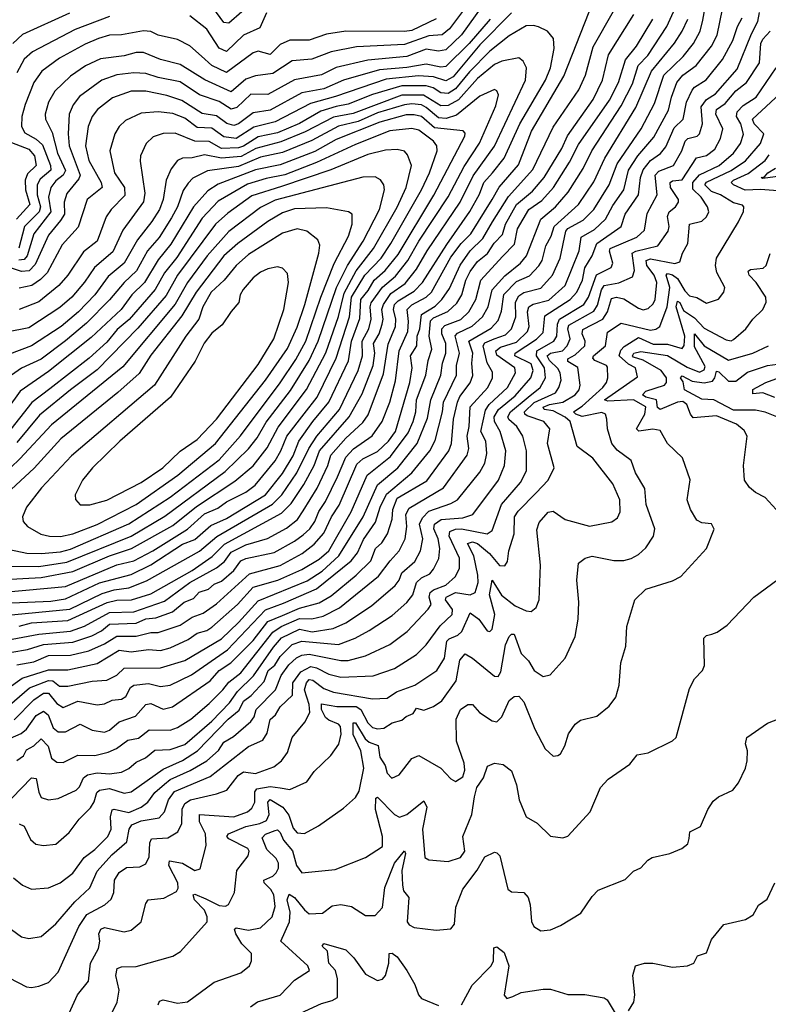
# Model space of a CAD drawing. Extents: x 1246230 to 1426786, y 660032 to 763141.
# Tile 356 of 566: x 1377787 to 1380858, y 665207 to 669242. Entities that reach past the tile are written whole.
import ezdxf

# ---------------------------------------------------------------- set-up
doc = ezdxf.new("R2010")
doc.units = 0

msp = doc.modelspace()

# ---------------------------------------------------------------- linework, layer by layer
at = {"layer": '0CON10XD'}
for points in [[(1379767.9, 669415), (1379599.6, 669180.4), (1379535, 669118.6), (1379505, 669113), (1379455, 669121), (1379375, 669092.2), (1379215, 669076.2), (1379085, 669046.1), (1379025, 669016.8), (1378915, 668996.2), (1378805, 668935.2), (1378735, 668936.5), (1378677.4, 668882.6), (1378655, 668876.3), (1378605, 668907.1), (1378525, 668934.5), (1378445, 668987.2), (1378355.1, 669005.1), (1378305, 669021.9), (1378255, 669024.8), (1378185, 669015.9), (1378124.6, 668995), (1378032.1, 668927.9), (1378006.6, 668893.4), (1377990.5, 668855), (1377985.5, 668775), (1377990.6, 668725), (1378035.2, 668605), (1378029.7, 668590.3), (1377980.2, 668529.8), (1377970, 668495), (1377971, 668445), (1377955, 668419.3), (1377905, 668359.2), (1377851.2, 668238.8), (1377826.4, 668213.6), (1377795, 668210.1), (1377685, 668245.2)], [(1378698.8, 669275), (1378645, 669227.8), (1378625, 669230.3), (1378545, 669340.3)], [(1377755, 666051.2), (1377835, 666135.3), (1377855, 666132.5), (1377865.7, 666075.7), (1377875.6, 666055), (1377904.6, 666044.6), (1377945, 666050.3), (1378018.8, 666085), (1378031.9, 666098.1), (1378049.3, 666135), (1378065, 666147.2), (1378105, 666155.2), (1378155, 666151.7), (1378205, 666158.8), (1378235, 666172.7), (1378265, 666199.4), (1378303.2, 666216.8), (1378341.7, 666248.3), (1378405, 666250.8), (1378465, 666271.6), (1378575, 666367.4), (1378647.2, 666442.8), (1378680.9, 666489.1), (1378746.7, 666553.3), (1378828.9, 666671.1), (1378861.6, 666708.4), (1378935, 666744), (1378986.7, 666733.3), (1379072.3, 666747.7), (1379125, 666770.4), (1379229.8, 666840.2), (1379327.1, 666922.9), (1379343.5, 666945), (1379355, 666975.8), (1379407.8, 667022.2), (1379430.8, 667065), (1379441.4, 667115), (1379426.9, 667175), (1379438.9, 667201.1), (1379465, 667228.6), (1379555, 667258.8), (1379582.8, 667275), (1379675, 667387.7), (1379694.8, 667425), (1379703, 667465), (1379699, 667515), (1379679.3, 667555), (1379698.2, 667641.8), (1379713.1, 667665), (1379787.9, 667735), (1379821.3, 667795), (1379818.1, 667815), (1379745, 667867.9), (1379740.9, 667885), (1379759.9, 667899.9), (1379825, 667920.9), (1379870.5, 667965), (1379876.9, 667985), (1379870.5, 668045), (1379875.2, 668065), (1379893.5, 668076.5), (1379957, 668093), (1380025, 668153.2), (1380081.4, 668295), (1380089.6, 668350.4), (1380145, 668383.1), (1380190.2, 668425), (1380219.7, 668480.3), (1380264.9, 668545.1), (1380284.9, 668625.1), (1380323.3, 668685), (1380388.5, 668761.5), (1380448.8, 668871.2), (1380460.3, 668925), (1380482.8, 668985), (1380507.7, 669015), (1380562.2, 669055), (1380625, 669133.5), (1380648.8, 669178.8), (1380670.2, 669285)], [(1377775, 666206.4), (1377803.1, 666225), (1377815, 666250), (1377845, 666265.8), (1377875, 666295.3), (1377903.8, 666265), (1377917.5, 666215), (1377939.5, 666199.5), (1377965, 666197.7), (1378025, 666228.2), (1378095, 666226.4), (1378150.2, 666239.8), (1378184.4, 666255.6), (1378230.8, 666289.2), (1378275, 666298), (1378318.8, 666331.2), (1378405, 666330.9), (1378435, 666340.7), (1378489.3, 666375), (1378565, 666440.3), (1378621, 666495), (1378645, 666526.9), (1378694.2, 666565.8), (1378825, 666731.9), (1378860, 666755), (1378935, 666787.9), (1378985, 666786.3), (1379032.1, 666797.9), (1379098.3, 666831.7), (1379259.1, 666960.9), (1379306.2, 667025), (1379344.3, 667065), (1379368.9, 667115), (1379375.7, 667165), (1379371.5, 667215), (1379385, 667240.6), (1379526.1, 667323.9), (1379622.3, 667457.7), (1379630, 667485), (1379622.1, 667535), (1379630.4, 667575), (1379634.8, 667655), (1379707.7, 667735), (1379726.6, 667775), (1379727.1, 667797.1), (1379705, 667836.2), (1379687.6, 667905), (1379695, 667918), (1379733.8, 667933.8), (1379779.5, 667950.5), (1379804.8, 667975), (1379821.7, 668025), (1379820.6, 668085), (1379835, 668110), (1379855, 668123.6), (1379925, 668142.4), (1379973.1, 668195), (1380003.5, 668265), (1380026.8, 668375), (1380035, 668386.1), (1380099.1, 668420.9), (1380141.7, 668465), (1380204.5, 668565), (1380238.4, 668651.6), (1380336.6, 668795), (1380391.7, 668898.3), (1380429.5, 669015), (1380508.9, 669091.1), (1380551.6, 669145), (1380578, 669195), (1380589, 669241), (1380597, 669285)], [(1379608, 669282), (1379549.8, 669205), (1379520, 669180), (1379465, 669175.9), (1379365, 669140.1), (1379168.9, 669131.1), (1379065, 669111.3), (1378985, 669080), (1378905, 669073.5), (1378825, 669021.6), (1378755, 669012.6), (1378715, 668999.2), (1378655, 668946.4), (1378546.1, 668996.1), (1378445, 669059.4), (1378365, 669079.6), (1378295, 669108), (1378265, 669107.8), (1378215, 669094.4), (1378118.6, 669081.4), (1378057.2, 669052.8), (1377995, 669010.3), (1377930.8, 668949.2), (1377905.3, 668905), (1377891.1, 668855), (1377893.2, 668835), (1377920.6, 668780.6), (1377941.7, 668695), (1377975.5, 668624.5), (1377965, 668605.6), (1377935, 668582.6), (1377914.2, 668555), (1377905.1, 668515), (1377915.2, 668454.8), (1377845.7, 668365), (1377818.4, 668275), (1377805, 668259.7), (1377783.2, 668256.8)], [(1377715, 666282.5), (1377793.7, 666316.3), (1377814.4, 666335), (1377855, 666390.2), (1377885, 666408.3), (1377903.7, 666393.7), (1377925, 666340.3), (1377945, 666323.8), (1377975, 666323.7), (1378035, 666355.3), (1378085, 666330), (1378135, 666322.8), (1378155, 666329.7), (1378195, 666364.3), (1378262.3, 666387.7), (1378305, 666436.2), (1378325, 666440), (1378375, 666417), (1378414.2, 666425.8), (1378567.9, 666532.1), (1378604.8, 666575), (1378653.3, 666606.7), (1378745, 666697.5), (1378805, 666775.7), (1378865, 666799.8), (1378935, 666829.9), (1379015, 666852.7), (1379065, 666881.6), (1379168, 666965), (1379228.1, 667025), (1379247.1, 667075), (1379272, 667098), (1379296, 667135), (1379315.2, 667195), (1379318, 667235), (1379335, 667280.7), (1379457.4, 667352.6), (1379547.6, 667475), (1379558.8, 667505), (1379566.6, 667605), (1379583.1, 667675), (1379592.7, 667697.3), (1379635.6, 667754.4), (1379645.4, 667784.6), (1379641.2, 667835), (1379645.6, 667875), (1379629, 667925), (1379721.4, 667978.6), (1379750.1, 668009.9), (1379762.8, 668047.2), (1379773.5, 668116.5), (1379825, 668169), (1379877.7, 668192.3), (1379917, 668233), (1379929.7, 668255), (1379945.2, 668315), (1379967.4, 668355), (1379978.9, 668395), (1380078.8, 668485), (1380142.5, 668577.5), (1380187.2, 668675), (1380315, 668882.2), (1380379.2, 669030.8), (1380473.5, 669146.5), (1380505.2, 669195), (1380527.4, 669245)], [(1377735, 666498.4), (1377796.9, 666543.1), (1377905, 666577.6), (1377985, 666578.3), (1378105, 666603.4), (1378195, 666658.5), (1378245, 666651), (1378315, 666660.7), (1378365, 666657.5), (1378405, 666667.6), (1378478.5, 666701.5), (1378515, 666727.9), (1378555, 666739.1), (1378575, 666752), (1378680, 666845), (1378745, 666915.9), (1378846.1, 666945), (1378945, 666988.4), (1379015, 667031.2), (1379055, 667065.7), (1379146.8, 667225), (1379212.3, 667375), (1379308.5, 667451.5), (1379381.3, 667548.7), (1379401.2, 667595), (1379411.4, 667635), (1379414.3, 667685), (1379453.1, 667785), (1379462.8, 667845), (1379478.3, 667891.7), (1379467.4, 667945), (1379472.3, 668007.7), (1379485, 668020.8), (1379544, 668046), (1379579.7, 668080.3), (1379601.2, 668115), (1379617.7, 668175), (1379635, 668210.7), (1379665, 668251.6), (1379705.6, 668284.4), (1379734, 668326), (1379767.4, 668362.6), (1379779.6, 668405), (1379824.4, 668485.6), (1379890.3, 668539.7), (1379938.3, 668595), (1380011, 668715), (1380033.8, 668766.2), (1380139, 668915), (1380177.2, 668995), (1380202, 669098), (1380306.9, 669263.1)], [(1377745, 666433.1), (1377826.8, 666503.2), (1377905, 666534.2), (1377922.5, 666532.5), (1377950.2, 666510.2), (1377985, 666510.2), (1378085, 666531.6), (1378145, 666535.7), (1378185, 666556), (1378215, 666584.7), (1378365, 666586.2), (1378465, 666616), (1378614.7, 666705.3), (1378685, 666771), (1378765, 666861.1), (1378967, 666943), (1379027.5, 666982.5), (1379096.5, 667045), (1379195.4, 667205), (1379254.5, 667335.5), (1379338.9, 667405), (1379418.2, 667505), (1379460.2, 667609.8), (1379473.6, 667685), (1379514.2, 667785), (1379521.3, 667835), (1379534.6, 667875), (1379535.6, 667915), (1379519, 667955), (1379518.8, 667975), (1379531.5, 667988.5), (1379596.5, 668013.5), (1379629.8, 668045), (1379658.7, 668095), (1379679, 668175), (1379767.9, 668272.1), (1379817.1, 668322.9), (1379828.8, 668385), (1379875, 668464.3), (1379928.5, 668501.5), (1379977, 668555), (1380042.2, 668657.8), (1380079.3, 668730.7), (1380207, 668913), (1380243.6, 668985), (1380272.2, 669077.8), (1380316.7, 669133.3), (1380384.8, 669245)], [(1377755, 666650.3), (1377819.1, 666660.9), (1377885, 666681.2), (1378005, 666691.4), (1378083.5, 666716.5), (1378123, 666737), (1378155, 666764.5), (1378265, 666769), (1378305, 666786.3), (1378345, 666791.3), (1378414.4, 666815.6), (1378461.4, 666855), (1378499.5, 666870.5), (1378523.5, 666896.5), (1378561.7, 666908.3), (1378585, 666928.5), (1378615, 666940.7), (1378665.5, 666984.5), (1378694.9, 667025.1), (1378715, 667034.2), (1378831.3, 667058.7), (1378915, 667104.4), (1378949.5, 667130.5), (1378976.8, 667155), (1378997.9, 667185), (1379013.7, 667226.3), (1379042, 667268), (1379091.3, 667368.7), (1379125, 667450), (1379156.8, 667483.2), (1379233.2, 667536.8), (1379274.4, 667595.6), (1379304.8, 667675), (1379328, 667762), (1379344.2, 667885.8), (1379379.2, 667965), (1379382.4, 668005), (1379376.8, 668055), (1379396.3, 668073.7), (1379455, 668104.5), (1379476.2, 668125), (1379555, 668268.5), (1379597.6, 668325), (1379637.1, 668365), (1379725.1, 668504.9), (1379753.5, 668556.5), (1379833.1, 668646.9), (1379887.2, 668785), (1380019, 669011), (1380123.6, 669275)], [(1377991, 669269), (1377798.2, 669181.8), (1377758.4, 669145)], [(1377765, 666373.1), (1377845, 666454.1), (1377885, 666481.6), (1377905, 666481.9), (1377939, 666439), (1377965, 666423.2), (1378025, 666448.7), (1378105, 666434.2), (1378135, 666438.3), (1378166.3, 666453.7), (1378205, 666457.1), (1378222, 666468), (1378242.3, 666505), (1378255, 666514.8), (1378315, 666522), (1378365, 666509.1), (1378405, 666514.7), (1378492.3, 666557.7), (1378639.7, 666660.3), (1378795, 666822.9), (1378869.1, 666850.9), (1379005, 666910.1), (1379146.7, 667025), (1379173.2, 667056.8), (1379197.6, 667112.4), (1379246.7, 667183.3), (1379265.8, 667245), (1379291.9, 667298.1), (1379396.1, 667385), (1379469.8, 667475), (1379492, 667518), (1379521.1, 667635), (1379524.9, 667675.1), (1379579.2, 667785), (1379579.2, 667825), (1379591.1, 667875), (1379573.4, 667946.6), (1379582.6, 667957.4), (1379643.6, 667986.4), (1379685.9, 668024.1), (1379709.1, 668065), (1379724.9, 668135), (1379777, 668193), (1379841.6, 668245), (1379865.4, 668274.6), (1379924.9, 668425.1), (1379985, 668474.8), (1380036.4, 668535), (1380097.9, 668632.1), (1380133.4, 668705), (1380255, 668889.2), (1380300.4, 668979.6), (1380323.7, 669055), (1380364.4, 669095), (1380442.2, 669215), (1380468.6, 669275)], [(1377775, 666598), (1377845, 666611), (1377905, 666636.9), (1377995, 666638), (1378070.9, 666655), (1378135, 666683.8), (1378185, 666715.7), (1378264.6, 666715.4), (1378325, 666730.3), (1378355, 666730.5), (1378445, 666761.3), (1378495, 666794), (1378539.8, 666810.2), (1378595, 666848.4), (1378729.4, 666970.6), (1378855, 667005.5), (1378946.2, 667055), (1378995, 667092.4), (1379035, 667138.3), (1379065.8, 667204.2), (1379097.2, 667252.8), (1379169.5, 667420.5), (1379195, 667442.1), (1379255, 667472.3), (1379300.2, 667515), (1379328.1, 667555), (1379386.9, 667755), (1379397.7, 667815), (1379390.3, 667865), (1379416.5, 667905), (1379417, 667945), (1379428.5, 667975), (1379435.3, 668034.7), (1379491.6, 668068.4), (1379519, 668095), (1379549.7, 668140.3), (1379594.2, 668235.8), (1379634.4, 668295.6), (1379686.7, 668345), (1379726.3, 668413.7), (1379792, 668518), (1379892, 668628), (1379975, 668802.5), (1380080.2, 668955), (1380108.1, 669015), (1380139.1, 669130.9), (1380222.9, 669277.1)], [(1378155, 669255.2), (1378015, 669202.6), (1377839.9, 669110.1), (1377805, 669080.3), (1377775.1, 669024.9)], [(1379495, 669245.3), (1379395, 669198.1), (1379365, 669193.7), (1379125, 669195.5), (1379045, 669183.5), (1378975, 669158.5), (1378895, 669158), (1378855, 669140.8), (1378815, 669100), (1378765, 669113.2), (1378745, 669106.8), (1378635, 669026.3), (1378575, 669054.4), (1378532.5, 669092.5), (1378485, 669135.3), (1378435, 669161.2), (1378355, 669179.3), (1378324.4, 669194.4), (1378295, 669197.4), (1378205, 669181), (1378155, 669179.1), (1378110.5, 669165), (1378055, 669141.7), (1377950.8, 669085), (1377878.2, 669031.8), (1377845.2, 668984.8), (1377808.9, 668895), (1377795.6, 668845), (1377794.8, 668805), (1377808.2, 668778.2), (1377855, 668753.3), (1377880, 668730), (1377913.5, 668645), (1377914.6, 668625.4), (1377871.3, 668588.7), (1377858.4, 668565), (1377859.2, 668525), (1377872.5, 668475), (1377866.7, 668455), (1377807, 668395), (1377784.2, 668305.8)], [(1379805, 669271), (1379675, 669139.1), (1379565, 669008.9), (1379535, 668992.2), (1379485, 669008.5), (1379422.9, 669012.9), (1379291, 668999), (1379082.5, 668927.5), (1378980.4, 668899.6), (1378835, 668823.1), (1378747.6, 668802.4), (1378675, 668754.9), (1378625, 668762.4), (1378575, 668797.9), (1378515, 668800.2), (1378465, 668838.4), (1378415, 668857.3), (1378355, 668865.2), (1378285, 668859.7), (1378221.3, 668828.7), (1378195.3, 668804.7), (1378177.5, 668775), (1378156.5, 668705), (1378176.4, 668615), (1378216.8, 668555), (1378218.5, 668521.5), (1378162.5, 668465), (1378141.2, 668435), (1378105.1, 668334.9), (1378048.8, 668291.2), (1377984.8, 668195), (1377947.6, 668152.4), (1377865, 668086), (1377785, 668054.3)], [(1379717, 669245), (1379630.9, 669145), (1379535, 669050.3), (1379515, 669047.8), (1379455, 669060.4), (1379375, 669046.5), (1379262.8, 669037.2), (1379115, 668995.1), (1379035, 668959.3), (1378945, 668942.4), (1378815, 668872.2), (1378745, 668861.2), (1378685, 668815.8), (1378665, 668809.1), (1378636.8, 668816.8), (1378595, 668848.6), (1378535, 668857.7), (1378451.6, 668911.6), (1378391.3, 668931.3), (1378305, 668949.8), (1378245, 668949.2), (1378167.5, 668922.5), (1378106, 668875), (1378084.7, 668845), (1378068.1, 668805), (1378057.1, 668725), (1378071.3, 668665), (1378121.7, 668575), (1378124.8, 668555.2), (1378063.6, 668505), (1378027.6, 668392.4), (1377960.9, 668319.1), (1377899.2, 668205), (1377873, 668177), (1377836.7, 668153.3), (1377785, 668142.3)], [(1377835, 665679.1), (1377905, 665683.6), (1377952.9, 665705), (1378005, 665743.8), (1378051.7, 665808.3), (1378095, 665841.3), (1378149.3, 665895), (1378162.1, 665925), (1378160, 665975), (1378166.4, 666003.6), (1378175, 666006.9), (1378235, 665992.8), (1378285.8, 666015), (1378312.2, 666035), (1378341.7, 666075), (1378380.5, 666109.5), (1378405, 666127.6), (1378486.5, 666165), (1378554.9, 666205.1), (1378602.8, 666247.2), (1378625, 666280.9), (1378663.6, 666305), (1378734.6, 666365.4), (1378749, 666385), (1378757.1, 666415), (1378836.7, 666495), (1378859.5, 666555), (1378891.6, 666598.4), (1378923, 666627), (1378945, 666638), (1378975, 666641.6), (1379103.9, 666616.1), (1379135, 666616.5), (1379205, 666635.2), (1379305, 666681.2), (1379376.6, 666735), (1379463.3, 666826.7), (1379474.7, 666845), (1379466.7, 666875), (1379470.2, 666895), (1379484.1, 666905.9), (1379535.8, 666925), (1379575, 666960.4), (1379591.1, 666995), (1379591, 667035), (1379548.8, 667125), (1379551.6, 667145), (1379575, 667154.1), (1379600, 667155), (1379705, 667134.8), (1379725, 667148.2), (1379763.3, 667255), (1379841.6, 667345), (1379866.7, 667393.3), (1379866.5, 667475), (1379851.4, 667535), (1379825.8, 667575), (1379793.3, 667603.3), (1379789.6, 667615), (1379800.7, 667635), (1379872.3, 667695), (1379921.8, 667735), (1379944.6, 667775), (1379939.9, 667815), (1379907.6, 667865), (1379907.9, 667885), (1379978.4, 667925), (1379990.3, 667945), (1379993.7, 667995), (1380001.3, 668015), (1380101, 668075), (1380119.7, 668105), (1380153.2, 668196.8), (1380213.8, 668226.2), (1380220.7, 668245), (1380206.9, 668293.1), (1380209, 668305), (1380318.4, 668351.6), (1380349.6, 668380.4), (1380361.5, 668448.5), (1380402.3, 668525), (1380393.3, 668605), (1380409, 668621), (1380469.5, 668645), (1380503.1, 668705), (1380516.4, 668745), (1380527.9, 668755), (1380565.5, 668764.5), (1380575.9, 668774.1), (1380587.5, 668815), (1380583, 668885), (1380604.7, 668915.3), (1380641.2, 668938.8), (1380730.8, 669039.2), (1380788.9, 669185), (1380815, 669235.6), (1380821.4, 669271.4)], [(1377885, 665857.1), (1377935, 665863.5), (1377989.5, 665910.5), (1378030.9, 665965), (1378078.2, 666011.8), (1378093.1, 666036.9), (1378104, 666075), (1378114.9, 666085.1), (1378155, 666090.9), (1378215, 666072.2), (1378245, 666078), (1378375, 666170.7), (1378455, 666205.5), (1378516, 666245), (1378642, 666375), (1378687.6, 666412.4), (1378705, 666449), (1378737.1, 666472.9), (1378790.6, 666529.4), (1378806.2, 666575), (1378833.1, 666596.9), (1378855, 666632.3), (1378905, 666681.8), (1378945, 666694.9), (1379095, 666682.1), (1379163.2, 666706.8), (1379221.3, 666738.7), (1379315, 666799.7), (1379375, 666853.5), (1379399.8, 666885), (1379414.3, 666935.7), (1379435, 666954.3), (1379468.9, 666971.1), (1379485, 666990.4), (1379505.9, 667034.1), (1379510.2, 667075), (1379503, 667115), (1379486.2, 667155), (1379488.7, 667175), (1379516, 667194), (1379605, 667200.3), (1379645.5, 667214.5), (1379751.3, 667355), (1379776.1, 667415), (1379781.5, 667475), (1379758.6, 667555), (1379734.2, 667595), (1379733.1, 667615), (1379751.7, 667645), (1379819.1, 667700.9), (1379884.1, 667775), (1379893.9, 667805), (1379885, 667832), (1379817.7, 667865), (1379819.6, 667875), (1379907.4, 667932.6), (1379935, 667960.5), (1379941.2, 668028.8), (1380045, 668095.5), (1380072.7, 668125), (1380095.1, 668174.9), (1380105.9, 668225), (1380134.8, 668275), (1380154.2, 668325), (1380254.9, 668395.1), (1380270.8, 668445), (1380325.2, 668525), (1380333.6, 668595), (1380345, 668627.1), (1380374.8, 668665), (1380416.2, 668693.8), (1380438.2, 668721.8), (1380471.1, 668798.9), (1380508.1, 668835), (1380523, 668905), (1380546, 668954), (1380555, 668965.8), (1380603.4, 668996.6), (1380670.1, 669079.9), (1380712.2, 669157.8), (1380731.2, 669215), (1380750.3, 669249.7)], [(1378799.2, 669270.8), (1378771.5, 669208.5), (1378705, 669179), (1378635, 669112.6), (1378605, 669125.8), (1378555, 669204), (1378485, 669258.8)], [(1377735, 666698.8), (1377865.9, 666724.1), (1377995, 666735.8), (1378053.5, 666756.5), (1378155, 666812.8), (1378255, 666815.1), (1378381.1, 666858.9), (1378485, 666936.1), (1378594.5, 666995.5), (1378627.8, 667022.2), (1378655, 667059.9), (1378715, 667090.1), (1378803.9, 667116.1), (1378881.5, 667158.5), (1378926, 667194), (1378950.5, 667229.5), (1379007.2, 667322.8), (1379051.5, 667415), (1379062.8, 667457.2), (1379125, 667527.6), (1379195, 667591), (1379216.9, 667623.1), (1379279, 667791), (1379298, 667912), (1379328.2, 667985), (1379330.5, 668015), (1379320.2, 668055), (1379324.7, 668075), (1379339.5, 668090.5), (1379405, 668129.4), (1379438.8, 668165), (1379538.6, 668321.4), (1379633.7, 668456.3), (1379672.7, 668527.3), (1379690.9, 668575), (1379725.9, 668615), (1379774.1, 668675), (1379838.9, 668815), (1379943.4, 668995), (1379964.1, 669045), (1379979.3, 669125), (1379976.2, 669165), (1379951.9, 669195), (1379915, 669212.7), (1379895, 669218.9), (1379865, 669217.6), (1379795, 669175.6), (1379715, 669113.4), (1379631.7, 669028.3), (1379575, 668959.4), (1379545, 668940.4), (1379515, 668942.1), (1379482.9, 668962.9), (1379455, 668970.9), (1379355, 668970.9), (1379233.9, 668936.1), (1379135, 668896.3), (1379085, 668886.5), (1379022.7, 668867.3), (1378935, 668817.6), (1378845, 668778.6), (1378765, 668762), (1378705, 668723.6), (1378685, 668717.1), (1378615, 668714.2), (1378565, 668743.2), (1378505.1, 668745.1), (1378425, 668777), (1378375, 668776.4), (1378335, 668762.3), (1378306.2, 668735), (1378283.3, 668685), (1378281.9, 668661.9), (1378300.9, 668530.9), (1378294.3, 668495.7), (1378209.9, 668380.1), (1378169.2, 668290.8), (1378093.8, 668226.2), (1378053.4, 668166.6), (1378001.2, 668105), (1377952.3, 668062.3), (1377825, 667979.8), (1377735, 667961.2)], [(1377875, 665484.5), (1377935, 665536.2), (1378012.8, 665627.2), (1378075.5, 665684.5), (1378105, 665753.1), (1378165, 665819.6), (1378226.8, 665873.2), (1378236.5, 665925), (1378247.5, 665942.5), (1378285, 665958.8), (1378358.8, 665971.2), (1378381.7, 665995), (1378397.2, 666045), (1378421.6, 666078.4), (1378568.9, 666141.1), (1378725, 666263.8), (1378785, 666288.8), (1378802.6, 666317.4), (1378815, 666373.8), (1378836.8, 666393.2), (1378855, 666426.5), (1378906.5, 666473.5), (1378908.2, 666525), (1378940, 666570), (1378981.1, 666591.1), (1379005, 666586.2), (1379055, 666559.8), (1379105, 666547.8), (1379237.5, 666552.5), (1379325, 666583.1), (1379415, 666640.7), (1379455, 666679.6), (1379511.8, 666758.2), (1379561.1, 666805), (1379562.9, 666825), (1379534.4, 666865), (1379536.7, 666875), (1379575, 666894), (1379635.6, 666884.4), (1379655.7, 666895), (1379667.4, 666935), (1379666.7, 666965), (1379649.8, 667045), (1379624, 667096), (1379645, 667101.8), (1379665, 667095.9), (1379714.9, 667055), (1379754.7, 667005), (1379776.5, 667003.5), (1379787.8, 667022.2), (1379793.7, 667065), (1379815.7, 667135), (1379817.3, 667205), (1379831.7, 667228.3), (1379905, 667302.6), (1379955, 667354.7), (1379979.5, 667405), (1379952.8, 667505), (1379961.4, 667565), (1379937.3, 667595), (1379868.5, 667618.5), (1379859, 667625), (1379857.7, 667635), (1379897.1, 667672.9), (1379985, 667713.6), (1379998.4, 667735), (1380007.6, 667765), (1380004.4, 667795), (1379995, 667812.7), (1379960.5, 667845), (1379951.4, 667865), (1379965, 667876), (1380014.2, 667885), (1380032.9, 667905), (1380044.9, 667935), (1380035.9, 667975), (1380039.6, 667990.4), (1380142.7, 668047.3), (1380157, 668073), (1380173.4, 668135), (1380185, 668153), (1380245, 668164.2), (1380301.1, 668188.9), (1380309.4, 668215), (1380299.7, 668285), (1380315, 668294.1), (1380405, 668315.3), (1380447.6, 668375), (1380451, 668395), (1380444.4, 668435.6), (1380451.8, 668455), (1380476.8, 668475), (1380489.7, 668495), (1380488.9, 668505), (1380456.6, 668555), (1380454.8, 668575), (1380465, 668582.3), (1380505, 668586), (1380563.7, 668676.3), (1380605, 668685.6), (1380638.4, 668711.6), (1380662.4, 668755), (1380671.5, 668795), (1380642.9, 668855), (1380645.9, 668874.1), (1380681, 668899), (1380725, 668950.6), (1380767.8, 668985), (1380822.2, 669065), (1380826.9, 669145), (1380835, 669162.4), (1380864.9, 669195.1)], [(1377785, 666756.9), (1377835, 666769.9), (1377985, 666779.2), (1378146.5, 666853.5), (1378185, 666862.7), (1378245.1, 666864.9), (1378325, 666889.2), (1378495.2, 666985), (1378577.2, 667042.8), (1378626.6, 667093.4), (1378860.8, 667219.2), (1378900.6, 667259.4), (1378952.5, 667337.5), (1378994.6, 667415), (1379016.6, 667475), (1379139, 667615), (1379191.6, 667708.4), (1379236.7, 667825), (1379243.7, 667875), (1379237.9, 667915), (1379261.1, 667955), (1379273.8, 667995), (1379277.4, 668015), (1379272.5, 668055), (1379280, 668075), (1379309.9, 668120.1), (1379368.9, 668161.1), (1379415, 668219.6), (1379459, 668295), (1379594.2, 668495), (1379647.8, 668602.2), (1379735.3, 668724.7), (1379862.2, 668995), (1379866.7, 669045), (1379852.9, 669072.9), (1379835, 669086.2), (1379765, 669072.1), (1379735, 669058.8), (1379665, 669001), (1379586.7, 668913.3), (1379545, 668890.5), (1379515, 668889), (1379443.3, 668933.3), (1379355, 668932.7), (1379155, 668858.6), (1379075, 668842.7), (1378957.5, 668782.5), (1378858.3, 668741.7), (1378755.1, 668714.9), (1378695, 668681.6), (1378615, 668674.7), (1378545, 668688.9), (1378495, 668676.9), (1378455, 668675.3), (1378434.1, 668665.9), (1378408.7, 668631.3), (1378388.6, 668585), (1378375.2, 668505), (1378360, 668465), (1378329.2, 668415), (1378269.7, 668340.3), (1378216, 668245), (1378150.6, 668189.4), (1378095.6, 668115), (1378028.1, 668045), (1377957.8, 667985), (1377834.9, 667905.1), (1377745, 667871.1)], [(1377865, 665281.6), (1377905, 665295.5), (1377945, 665338.1), (1378030.2, 665525), (1378061.9, 665575), (1378135.8, 665614.2), (1378162, 665638), (1378173.2, 665665), (1378176.2, 665715), (1378195, 665746.6), (1378225, 665766.8), (1378280.2, 665769.8), (1378305, 665783.1), (1378318.2, 665811.8), (1378321.6, 665868.4), (1378328.4, 665885), (1378395, 665889.1), (1378436.1, 665913.9), (1378452.3, 665947.7), (1378453.2, 666006.8), (1378465, 666030), (1378487.5, 666045), (1378595, 666068.8), (1378636.2, 666083.8), (1378683.2, 666145), (1378705, 666160.2), (1378755, 666152.4), (1378829.8, 666180.2), (1378861.5, 666205), (1378885, 666238.9), (1378905, 666300.8), (1378956.7, 666363.3), (1378976.8, 666403.2), (1378974.3, 666435), (1378955.7, 666495), (1378963.3, 666525), (1378975, 666538), (1378990, 666535), (1379035, 666500.8), (1379074.4, 666485.6), (1379235, 666458.8), (1379295, 666462.1), (1379332.8, 666487.2), (1379408.5, 666515), (1379498.4, 666575), (1379529.6, 666625), (1379539, 666695), (1379548.2, 666705), (1379585, 666719.5), (1379601.1, 666735), (1379635, 666810.8), (1379670, 666785), (1379705, 666737.5), (1379715, 666734.2), (1379725, 666744.2), (1379735.5, 666805), (1379713.6, 666885), (1379725, 666945.7), (1379763.7, 666883.7), (1379819.6, 666839.6), (1379865, 666818.9), (1379885, 666817.3), (1379905, 666832.5), (1379917.3, 666865), (1379923.8, 667006.2), (1379907.9, 667152.1), (1379918, 667182), (1379955, 667223.8), (1379975, 667228.2), (1380025, 667193.6), (1380125, 667165.9), (1380216.4, 667183.6), (1380238.7, 667201.3), (1380250.4, 667225), (1380248.6, 667275), (1380220.7, 667340.7), (1380138.7, 667445), (1380073.2, 667493.2), (1380045.5, 667595), (1380025, 667613), (1379975, 667639), (1379938.4, 667645), (1379935, 667654.2), (1379960, 667665), (1380015, 667675.4), (1380066.1, 667705), (1380081.8, 667725), (1380086.5, 667745), (1380076.4, 667816.4), (1380035, 667842), (1380035, 667852.2), (1380065, 667869.2), (1380105.2, 667905), (1380106.6, 667925), (1380094.5, 667955.5), (1380097, 667973), (1380178.6, 668015), (1380198.3, 668045), (1380215, 668099.8), (1380235, 668104.6), (1380265, 668098.6), (1380325, 668059.5), (1380345, 668053.1), (1380365, 668059.2), (1380385, 668077.9), (1380393.9, 668096.1), (1380400.9, 668165), (1380389.5, 668195), (1380359.6, 668235), (1380356.6, 668255), (1380375, 668261.6), (1380475, 668243.1), (1380495, 668250), (1380505.3, 668285), (1380527.9, 668325), (1380535, 668404.3), (1380585, 668416.7), (1380603.9, 668435), (1380613.8, 668455), (1380608.9, 668475), (1380582.9, 668515), (1380548.2, 668548.2), (1380548.9, 668575), (1380575, 668606.3), (1380656.9, 668645), (1380715.6, 668695), (1380743.9, 668735), (1380756.4, 668773.6), (1380745.7, 668815), (1380727.6, 668845), (1380729.6, 668865), (1380755, 668891.3), (1380808.1, 668925), (1380890.4, 669045)], [(1377725, 666799.9), (1377993.1, 666826.9), (1378125, 666890.7), (1378175, 666905.6), (1378235, 666913.3), (1378307, 666943), (1378525, 667063.4), (1378596.2, 667123.8), (1378823.7, 667256.3), (1378861.9, 667295), (1378924.3, 667385), (1378973, 667485), (1379006.4, 667535), (1379098.3, 667645), (1379174.9, 667805.1), (1379193.3, 667865), (1379191.8, 667925), (1379218.7, 667975), (1379229.5, 668015), (1379224.4, 668065), (1379228.3, 668081.7), (1379275, 668146.1), (1379328.2, 668191.8), (1379379.9, 668255), (1379424.9, 668335), (1379545, 668516.8), (1379609.9, 668640.1), (1379673.6, 668736.4), (1379740.5, 668889.5), (1379751.3, 668935), (1379745, 668951.4), (1379735, 668956.2), (1379675, 668929.3), (1379579.5, 668850.5), (1379536.9, 668836.9), (1379505, 668840.7), (1379455, 668883.1), (1379435, 668892.8), (1379395, 668898.2), (1379365, 668894), (1379255, 668860.9), (1379175.4, 668824.6), (1379095, 668805.4), (1378985, 668747.4), (1378865, 668697.6), (1378775, 668679), (1378685, 668640.8), (1378557, 668623), (1378497.5, 668592.5), (1378477.6, 668572.4), (1378458.2, 668541.8), (1378434.5, 668475), (1378410.1, 668429.9), (1378359.8, 668350.2), (1378311.7, 668295), (1378266.9, 668213.1), (1378215.6, 668165), (1378155.5, 668094.5), (1378061.8, 667998.2), (1377975, 667925.5), (1377875, 667851.6), (1377795, 667813.5), (1377753.6, 667785)], [(1377989.5, 665170.5), (1378024.8, 665245), (1378068.8, 665301.2), (1378077.5, 665375), (1378109.7, 665435), (1378115.2, 665465), (1378112, 665495), (1378120.4, 665515), (1378135, 665520.9), (1378215, 665503.6), (1378245, 665510.5), (1378285.5, 665545), (1378305, 665620), (1378314.2, 665635), (1378378.4, 665641.6), (1378430.9, 665669.1), (1378437.5, 665682.5), (1378435.9, 665705), (1378399.2, 665775), (1378401.4, 665795), (1378455.2, 665785.2), (1378505, 665755.3), (1378527.5, 665762.5), (1378552.3, 665857.7), (1378548.9, 665905), (1378525.2, 665955), (1378524.6, 665985), (1378665, 665975.2), (1378722.2, 665995), (1378740, 666010), (1378751.5, 666035), (1378751.9, 666078.1), (1378759.9, 666090.1), (1378815, 666099.7), (1378855, 666093.5), (1378895, 666087.7), (1378965, 666118.2), (1378995, 666160.6), (1379063.4, 666226.6), (1379096.5, 666273.5), (1379106.2, 666313.8), (1379102.9, 666345), (1379095, 666355.5), (1379055, 666370.8), (1379042.2, 666382.2), (1379025.1, 666415), (1379025, 666438.5), (1379087.8, 666427.8), (1379166.9, 666426.9), (1379185.8, 666415), (1379215, 666360.9), (1379235, 666341.2), (1379255, 666336.3), (1379280.8, 666339.2), (1379315, 666360.7), (1379355, 666370.9), (1379373.1, 666386.9), (1379401.8, 666398.2), (1379415, 666420), (1379445, 666412.5), (1379485, 666427.9), (1379519.4, 666450.6), (1379578.1, 666531.9), (1379592.9, 666617.1), (1379615, 666643.3), (1379645, 666626.1), (1379735, 666551.8), (1379749.7, 666550.3), (1379760.5, 666569.5), (1379779.7, 666679.7), (1379795, 666714.5), (1379805, 666724.4), (1379815, 666724), (1379843.9, 666645), (1379874.8, 666614.8), (1379897.7, 666575), (1379935, 666550.9), (1379962.7, 666557.3), (1380025, 666625.8), (1380065.9, 666714.1), (1380077.7, 666785), (1380081.2, 666855), (1380072.9, 666945), (1380079.2, 667015), (1380106.7, 667035), (1380135, 667043.3), (1380223.7, 667026.3), (1380265, 667025.6), (1380295, 667033.5), (1380325, 667050.5), (1380355, 667077.8), (1380386.4, 667125), (1380391.8, 667155), (1380356.7, 667255), (1380351.1, 667321.1), (1380313.7, 667385), (1380295, 667435.6), (1380237.9, 667477.9), (1380215.4, 667505), (1380197.7, 667565), (1380196.2, 667605), (1380189.6, 667625), (1380175, 667632.9), (1380095, 667616.4), (1380067.8, 667625), (1380058.9, 667635), (1380095, 667659), (1380179, 667735), (1380194.4, 667755.6), (1380200, 667775), (1380198.1, 667818.1), (1380193.8, 667825), (1380145.7, 667845), (1380138.1, 667855), (1380141.2, 667865), (1380190.2, 667905), (1380198.4, 667961.6), (1380255, 667998.2), (1380375, 667970.2), (1380396.4, 667973.6), (1380412.7, 667985), (1380442.9, 668065), (1380453.4, 668145), (1380439.2, 668195), (1380445, 668202.6), (1380465, 668196.5), (1380485, 668181.2), (1380515, 668131), (1380535, 668110.2), (1380565, 668103.6), (1380605, 668080.9), (1380653.1, 668096.9), (1380675.5, 668125), (1380679.6, 668145), (1380646.6, 668206.6), (1380641.8, 668235), (1380645.3, 668264.7), (1380735, 668414.4), (1380755.7, 668455.7), (1380757.1, 668475), (1380751.7, 668481.7), (1380715, 668492.4), (1380661.6, 668525), (1380625, 668538.8), (1380597.6, 668565), (1380604.1, 668575.9), (1380705.8, 668624.2), (1380765, 668663.6), (1380826.1, 668735), (1380839, 668775), (1380799.5, 668815), (1380793.6, 668835), (1380925, 668955.9)], [(1377755, 666852.6), (1377915, 666859.4), (1377975, 666869), (1378115, 666933.9), (1378245, 666968.4), (1378325, 667008.5), (1378455, 667092.7), (1378505, 667111.9), (1378571.2, 667168.8), (1378635, 667197.8), (1378795, 667294.8), (1378865, 667382.5), (1378908.6, 667455), (1378931.7, 667515), (1378990.2, 667595), (1379055, 667674.7), (1379135.5, 667844.5), (1379148, 667925), (1379182.1, 668017.9), (1379185.8, 668095), (1379217.1, 668132.9), (1379240.9, 668175), (1379286.1, 668215), (1379339.6, 668280.4), (1379486.4, 668523.6), (1379613.2, 668765), (1379615, 668777.5), (1379606.9, 668786.9), (1379488.6, 668798.6), (1379435, 668845.4), (1379405, 668853.1), (1379372.3, 668852.3), (1379265, 668822.6), (1379085, 668751.9), (1378998.4, 668701.6), (1378855, 668647.5), (1378755, 668626.4), (1378601.2, 668568.8), (1378558.5, 668541.5), (1378499.8, 668475), (1378407.6, 668322.4), (1378355, 668258.1), (1378299.5, 668165), (1378247.2, 668115), (1378203.2, 668055), (1378080.3, 667939.7), (1377905, 667801.1), (1377789.6, 667720.4), (1377691, 667585)], [(1377723.8, 666896.2), (1377975, 666919), (1378185, 667007.9), (1378255, 667025.1), (1378332.9, 667065), (1378476.1, 667153.9), (1378545, 667217.1), (1378599.4, 667240.6), (1378635, 667266.6), (1378715, 667306.3), (1378753.3, 667335), (1378834.4, 667434.4), (1378858.6, 667475), (1378882.9, 667535), (1378953.7, 667626.3), (1379007.5, 667695), (1379085.2, 667855.2), (1379140.6, 668025), (1379148.6, 668105), (1379202.9, 668195), (1379269.4, 668265), (1379308.9, 668325), (1379435.5, 668545), (1379468.4, 668615), (1379500, 668705), (1379497.9, 668725), (1379484.7, 668745), (1379425, 668789.1), (1379395, 668796.9), (1379305, 668787.4), (1379165, 668730.7), (1379005, 668656.6), (1378875, 668606.6), (1378798.2, 668591.8), (1378721.8, 668568.2), (1378601.5, 668498.5), (1378535, 668428.9), (1378432, 668268), (1378381.2, 668205), (1378343.2, 668136.8), (1378236.6, 668013.4), (1378187.4, 667972.6), (1378145, 667921.3), (1378072.6, 667855), (1377910.1, 667729.9), (1377836.6, 667673.4), (1377735.1, 667544.9)], [(1377735.9, 668745.9), (1377825, 668711.3), (1377848.3, 668685), (1377854.2, 668645), (1377819.5, 668610.5), (1377809.6, 668585), (1377811.2, 668545), (1377828.4, 668485), (1377774.2, 668425)], [(1377725, 666948), (1377875, 666955.8), (1378005, 666980.1), (1378155, 667044.9), (1378245.1, 667074.9), (1378415, 667169.6), (1378512.4, 667247.6), (1378669.2, 667350.8), (1378745, 667413.5), (1378802.9, 667487.1), (1378847.5, 667572.5), (1378963.7, 667726.3), (1379043, 667877), (1379095, 668026.2), (1379118.6, 668121.4), (1379167.3, 668212.7), (1379238.3, 668305), (1379335, 668473.5), (1379372.1, 668555), (1379394.2, 668644.2), (1379378.2, 668688.2), (1379365, 668703.3), (1379335, 668710.9), (1379287.6, 668707.6), (1379215, 668689.3), (1379063.1, 668626.9), (1378861.2, 668558.8), (1378739.6, 668520.4), (1378640.8, 668449.2), (1378590.4, 668405), (1378434.6, 668195), (1378388.4, 668111.6), (1378271.7, 667978.3), (1378105, 667807.5), (1377995, 667725.9), (1377868.9, 667621.1), (1377775, 667509.3)], [(1380915, 668539.4), (1380826.4, 668546.4), (1380763.4, 668543.4), (1380715.4, 668565), (1380705.4, 668575), (1380714.7, 668585), (1380775, 668612), (1380844.5, 668665.5), (1380862.1, 668687.9)], [(1377735, 667002.1), (1377865, 667001.1), (1377980.4, 667019.6), (1378244, 667126), (1378382.7, 667207.3), (1378629.6, 667390.4), (1378725.9, 667484.1), (1378761.6, 667528.4), (1378797.8, 667592.2), (1378897.4, 667722.6), (1378974.2, 667845.8), (1379012.1, 667925), (1379086.3, 668145), (1379131.2, 668235), (1379196.7, 668335), (1379262.6, 668465), (1379282.9, 668545), (1379281.1, 668565), (1379266.6, 668586.6), (1379245, 668598.7), (1379195, 668597.4), (1378835, 668502.7), (1378775, 668472.8), (1378645, 668373.7), (1378556.1, 668275), (1378474.8, 668165), (1378425, 668076.4), (1378209.9, 667820.1), (1377917.6, 667582.4), (1377787.3, 667442.7), (1377675, 667336)], [(1380926.5, 668603.5), (1380835, 668591.5), (1380828, 668595), (1380842.3, 668597.7), (1380856.5, 668615), (1380886.8, 668633.2)], [(1377875, 667054.8), (1377955, 667061.8), (1377995, 667072.1), (1378234.2, 667175.8), (1378405, 667285.2), (1378605, 667438.8), (1378693, 667537), (1378855.6, 667754.4), (1378919.4, 667849.4), (1378960.3, 667925), (1379023, 668105), (1379076.8, 668243.2), (1379136.5, 668355), (1379150.9, 668405), (1379151.4, 668445), (1379135.4, 668455.4), (1379045, 668471.4), (1378915, 668466.9), (1378865, 668451), (1378804.7, 668415.3), (1378681.6, 668325), (1378625, 668274), (1378511.2, 668125), (1378452, 668028), (1378325, 667867.6), (1378277.7, 667792.3), (1378190.3, 667715), (1377956.2, 667523.8), (1377846.2, 667403.8), (1377694.7, 667265)], [(1377955, 667123.7), (1378005, 667135.5), (1378105, 667173.2), (1378265, 667255.8), (1378435.7, 667375), (1378590.8, 667505), (1378795.9, 667765), (1378885.8, 667895), (1378925, 667982.3), (1378956.5, 668075), (1379014.3, 668285.7), (1379017.6, 668317.6), (1379009.7, 668339.7), (1378965, 668375.3), (1378925, 668385.3), (1378865, 668366.9), (1378725, 668280.3), (1378675, 668235.3), (1378625.6, 668174.4), (1378572.6, 668125), (1378537.8, 668065), (1378522.3, 668015), (1378468.5, 667945), (1378339.7, 667745), (1378000, 667455), (1377876.5, 667323.5), (1377814.6, 667245), (1377799.1, 667205), (1377801.1, 667185), (1377818.6, 667165), (1377874.4, 667134.4), (1377910, 667125), (1377955, 667123.7)], [(1378117.2, 665075), (1378187.1, 665215), (1378194.7, 665265), (1378181.7, 665325), (1378186.9, 665353.1), (1378205, 665360.4), (1378265, 665361.8), (1378415, 665404.4), (1378446.6, 665423.4), (1378556.1, 665545), (1378556.4, 665565), (1378545, 665592), (1378504.8, 665635), (1378498.9, 665655), (1378505, 665658.2), (1378551.1, 665638.9), (1378605, 665611.1), (1378631.1, 665608.9), (1378644.1, 665615.9), (1378668.2, 665665), (1378677.3, 665755), (1378724.6, 665815), (1378727.9, 665835), (1378723.1, 665845), (1378644.4, 665885), (1378636.9, 665895), (1378644.2, 665905), (1378715.3, 665935), (1378772.4, 665947.6), (1378799.4, 665960.6), (1378809.8, 665985), (1378804.9, 666035.1), (1378815, 666045.6), (1378866.5, 666015), (1378891.4, 665981.4), (1378908.7, 665928.7), (1378925, 665910), (1378955, 665907.5), (1379012.3, 665937.7), (1379115, 666010.6), (1379165, 666054.3), (1379179.8, 666080.2), (1379198.5, 666175), (1379186.8, 666245), (1379155, 666312.9), (1379155, 666360), (1379165, 666360.9), (1379204.9, 666294.9), (1379220.8, 666280.8), (1379257.5, 666267.5), (1379265, 666220), (1379286, 666185), (1379295, 666153.5), (1379313.2, 666133.2), (1379343.1, 666146.9), (1379395, 666214.6), (1379425, 666226.1), (1379514.3, 666175), (1379555, 666130.8), (1379575, 666120), (1379605, 666138.9), (1379613.7, 666166.3), (1379610.5, 666195), (1379578.6, 666285), (1379577.9, 666375), (1379595, 666415.6), (1379625, 666435.6), (1379645, 666435.6), (1379673.2, 666403.2), (1379725, 666369.2), (1379745, 666364.6), (1379764.5, 666385.5), (1379795, 666451.5), (1379815, 666467.8), (1379835, 666470), (1379855, 666447.1), (1379899.7, 666335), (1379943.2, 666253.2), (1379975, 666224.2), (1379994.1, 666225.9), (1380005, 666233.8), (1380023.7, 666266.3), (1380038.6, 666315), (1380065.7, 666355), (1380088.2, 666371.8), (1380155, 666388), (1380205, 666428.2), (1380232.4, 666465), (1380246.6, 666515), (1380253.4, 666606.6), (1380274, 666675), (1380277.5, 666755), (1380310.6, 666865), (1380355, 666908.5), (1380465, 666943.1), (1380499.3, 666960.7), (1380603.8, 667075), (1380635.5, 667154.5), (1380625, 667175.6), (1380585, 667180.6), (1380565, 667191.4), (1380538.5, 667235), (1380525.5, 667275), (1380536.7, 667356.7), (1380506.1, 667446.1), (1380444.7, 667504.7), (1380415, 667558.2), (1380383.6, 667563.6), (1380326.2, 667556.2), (1380317.5, 667565), (1380352, 667625), (1380355, 667655.7), (1380305, 667684.7), (1380199, 667679), (1380185.3, 667685), (1380320.9, 667779.1), (1380313.8, 667815), (1380285, 667830.3), (1380246, 667865), (1380252.6, 667887.4), (1380267, 667903), (1380325, 667940.3), (1380385, 667912.1), (1380445, 667912), (1380505, 667895.4), (1380512.9, 667907.1), (1380514.9, 667945), (1380479.6, 668065), (1380485, 668089.4), (1380495, 668082.8), (1380510.7, 668050.7), (1380555, 668020.7), (1380595, 667978.1), (1380685, 667929.7), (1380705, 667926.6), (1380715, 667931.3), (1380765.5, 667975), (1380794.6, 668015), (1380835.2, 668054.8), (1380849.6, 668085), (1380848, 668105), (1380808.1, 668165), (1380780, 668195), (1380775, 668211.2), (1380785, 668217.9), (1380836.2, 668223.8), (1380848.9, 668235), (1380865.3, 668284.7)], [(1378035, 667254.3), (1378075, 667254.6), (1378145, 667272.5), (1378284.8, 667345.2), (1378374.3, 667405.7), (1378445.5, 667474.5), (1378515, 667521.1), (1378595, 667605.3), (1378765, 667828.7), (1378830.2, 667935), (1378870.5, 668055), (1378889.7, 668165), (1378885, 668202), (1378865, 668224.3), (1378845, 668229.5), (1378805, 668221.5), (1378775, 668208.2), (1378745, 668184.6), (1378703.2, 668136.8), (1378691.7, 668115), (1378686.4, 668083.6), (1378655, 668046.8), (1378617.7, 667992.3), (1378575, 667957.3), (1378543.4, 667916.6), (1378507.4, 667842.6), (1378406, 667695), (1378197.5, 667515), (1378086.4, 667405), (1378045, 667354.4), (1378014.2, 667295), (1378015.9, 667275.9), (1378035, 667254.3)], [(1380905, 667218.8), (1380845, 667284.2), (1380805, 667304.4), (1380780.8, 667325), (1380760.8, 667355), (1380755.7, 667415), (1380771.8, 667535), (1380759.2, 667559.2), (1380726.9, 667585), (1380645, 667619.4), (1380550.2, 667610.2), (1380538.4, 667625), (1380524.2, 667665), (1380506.9, 667676.9), (1380485, 667675.1), (1380414, 667645), (1380402.9, 667652.9), (1380398.7, 667685), (1380355, 667694.6), (1380341.5, 667705), (1380355, 667719.2), (1380431.9, 667745), (1380439.8, 667755), (1380440.5, 667775), (1380418.1, 667805), (1380345, 667847.3), (1380305, 667859.4), (1380300.9, 667865), (1380305.8, 667875), (1380335, 667883.1), (1380445, 667865.4), (1380525, 667817.8), (1380575, 667797.9), (1380595, 667807.2), (1380598.4, 667821.6), (1380555, 667901.1), (1380555, 667954.2), (1380595.1, 667905), (1380695, 667846.5), (1380795, 667875.2), (1380858.5, 667905)], [(1380892.9, 667615), (1380845, 667633.8), (1380805, 667642.1), (1380715, 667642.6), (1380635, 667684.9), (1380585, 667686.7), (1380513.5, 667725), (1380508.1, 667758.1), (1380497.7, 667775), (1380505, 667782.9), (1380545, 667760.4), (1380595.4, 667754.6), (1380629.2, 667760.8), (1380639.1, 667775), (1380645, 667801.4), (1380655, 667799.2), (1380695, 667761.3), (1380725, 667760.5), (1380772.4, 667797.6), (1380855, 667824.9), (1380895, 667831)], [(1380884.3, 667694.3), (1380835, 667712.4), (1380795, 667709.2), (1380795, 667726.1), (1380848.1, 667755), (1380918.2, 667781.8)], [(1377745, 667070.8), (1377816.2, 667056.2), (1377875, 667054.8)], [(1378355.6, 665205), (1378360.8, 665219.2), (1378375.5, 665224.5), (1378435, 665210.8), (1378475, 665217.1), (1378585, 665297.3), (1378694.5, 665335.5), (1378729.2, 665365), (1378737.5, 665385), (1378738.1, 665415), (1378699, 665455), (1378673.9, 665495), (1378668.1, 665515), (1378675, 665519.6), (1378725, 665510), (1378775, 665520.3), (1378822.1, 665565), (1378835, 665607.5), (1378829.1, 665655), (1378817.8, 665677.8), (1378790.2, 665705), (1378789.1, 665715), (1378825, 665731.7), (1378839.2, 665745), (1378848.2, 665765), (1378848.1, 665785), (1378838.5, 665805), (1378801, 665841), (1378781.3, 665888.7), (1378795, 665904.1), (1378835, 665919), (1378845, 665921.6), (1378855, 665911.5), (1378869.5, 665879.5), (1378905.8, 665835.8), (1378922.2, 665775), (1378945, 665745.4), (1379080.9, 665759.1), (1379205, 665808.1), (1379276, 665854), (1379275.8, 665894.2), (1379246, 666005), (1379247.7, 666052.3), (1379255, 666055.6), (1379325, 665984.5), (1379345, 665973.2), (1379375, 665984.2), (1379445, 666040.8), (1379456.8, 666015), (1379439.6, 665925), (1379449.1, 665809.1), (1379465, 665798.6), (1379545, 665792.5), (1379595, 665808.9), (1379612.6, 665835), (1379604.8, 665895.2), (1379641.7, 665985), (1379652.4, 666057.6), (1379662, 666095), (1379690, 666135), (1379706.6, 666183.4), (1379735, 666195.7), (1379769.7, 666189.7), (1379805, 666163.3), (1379825, 666106.2), (1379835.9, 666045), (1379865, 665975.8), (1379909.1, 665949.1), (1379965, 665896), (1380015, 665888.8), (1380035, 665896.2), (1380127.5, 665995), (1380169.4, 666095), (1380200.6, 666129.4), (1380289.5, 666190.5), (1380320.3, 666229.7), (1380365, 666238), (1380465, 666286), (1380480, 666300), (1380535, 666500.6), (1380555, 666540.8), (1380587.5, 666575), (1380595.7, 666595), (1380593.1, 666706.9), (1380605, 666718.6), (1380626.6, 666723.4), (1380648.3, 666731.7), (1380689.3, 666760.7), (1380798.8, 666875), (1380923, 666967)], [(1378733.7, 665196.3), (1378763, 665217), (1378855.5, 665244.5), (1378914.5, 665305.5), (1378975.4, 665345), (1378969.7, 665365), (1378858.8, 665465), (1378893.6, 665545), (1378896, 665585), (1378884.8, 665635.2), (1378892.2, 665657.8), (1378915, 665644), (1378955, 665593.6), (1378975, 665577.4), (1379029.2, 665580.8), (1379069.3, 665610.7), (1379105, 665615.3), (1379147.6, 665607.6), (1379205, 665570.8), (1379245, 665571.1), (1379275, 665603.1), (1379284.4, 665685), (1379324, 665785), (1379365, 665835.6), (1379369.6, 665825), (1379355.1, 665755), (1379357.3, 665695), (1379361.8, 665671.8), (1379383.4, 665645), (1379379.4, 665585), (1379376.2, 665545), (1379385, 665532.5), (1379405, 665521.8), (1379495, 665511.1), (1379555, 665515.8), (1379570, 665535), (1379575.7, 665604.3), (1379605, 665678.9), (1379663.3, 665756.7), (1379695, 665810.8), (1379735, 665830), (1379745, 665828), (1379756.7, 665815), (1379788.9, 665678.9), (1379805, 665668.1), (1379855, 665665.6), (1379872.2, 665645), (1379880.9, 665615), (1379886.8, 665546.8), (1379895.7, 665525.7), (1379925, 665508), (1379965, 665512.5), (1380005, 665529.2), (1380089.3, 665580.7), (1380135, 665648.8), (1380160, 665675), (1380271.2, 665718.8), (1380305, 665752.5), (1380335, 665766.7), (1380363.1, 665796.9), (1380382.1, 665807.9), (1380453.3, 665825), (1380503.3, 665845), (1380528, 665865), (1380533.8, 665886.2), (1380535.9, 665914.1), (1380580, 665935), (1380610, 666005), (1380631.2, 666038.8), (1380653.1, 666056.9), (1380712, 666085), (1380735.5, 666114.5), (1380764.2, 666175), (1380770.8, 666205), (1380772, 666245), (1380764, 666275), (1380769.2, 666300.8), (1380855, 666359.2), (1380935, 666390)], [(1377785, 665946.4), (1377805, 665936.5), (1377831.9, 665881.9), (1377852.7, 665862.7), (1377885, 665857.1)], [(1377761.8, 665725), (1377798.6, 665695), (1377835, 665679.1)], [(1380285, 665180), (1380306, 665215), (1380310.8, 665245), (1380302.5, 665325), (1380312.5, 665365), (1380350, 665375), (1380384.3, 665375.7), (1380465, 665358.8), (1380526.1, 665363.9), (1380552.5, 665375), (1380567.5, 665405), (1380605, 665417.5), (1380625, 665472.5), (1380675.9, 665534.1), (1380765, 665554.3), (1380796.4, 665573.6), (1380817.1, 665612.9), (1380852.6, 665637.4), (1380884.2, 665705)], [(1377753.3, 665513.3), (1377795, 665483.5), (1377825, 665476.7), (1377875, 665484.5)], [(1378939, 665171), (1379025, 665210.5), (1379068.2, 665221.8), (1379091.2, 665235), (1379091.2, 665311.2), (1379082.2, 665345), (1379055.6, 665375), (1379049.1, 665425), (1379027.5, 665445), (1379035, 665455.7), (1379125, 665430), (1379157.5, 665397.5), (1379205, 665330), (1379255, 665304.6), (1379275, 665309.1), (1379288, 665325), (1379300.7, 665375), (1379302.5, 665415), (1379315, 665416.2), (1379335, 665400.8), (1379375.2, 665345.2), (1379408.1, 665288.1), (1379422.5, 665245), (1379435, 665230), (1379505, 665201.4)], [(1379600, 665205), (1379642.5, 665285), (1379721.3, 665365), (1379730.6, 665385), (1379731.7, 665438.3), (1379745, 665442.5), (1379775, 665418.6), (1379793.9, 665365), (1379774.4, 665244.4), (1379785, 665231.2), (1379810.6, 665239.4), (1379844.4, 665255.6), (1379935, 665269.1), (1379965, 665268.5), (1380035, 665247.1), (1380105, 665247.5), (1380185, 665233.3), (1380196.7, 665225), (1380233.9, 665163.9)], [(1377705, 665334.6), (1377815, 665278.5), (1377835.4, 665275.4), (1377865, 665281.6)]]:
    msp.add_lwpolyline(points, dxfattribs=at)

doc.saveas('drawing.dxf')
